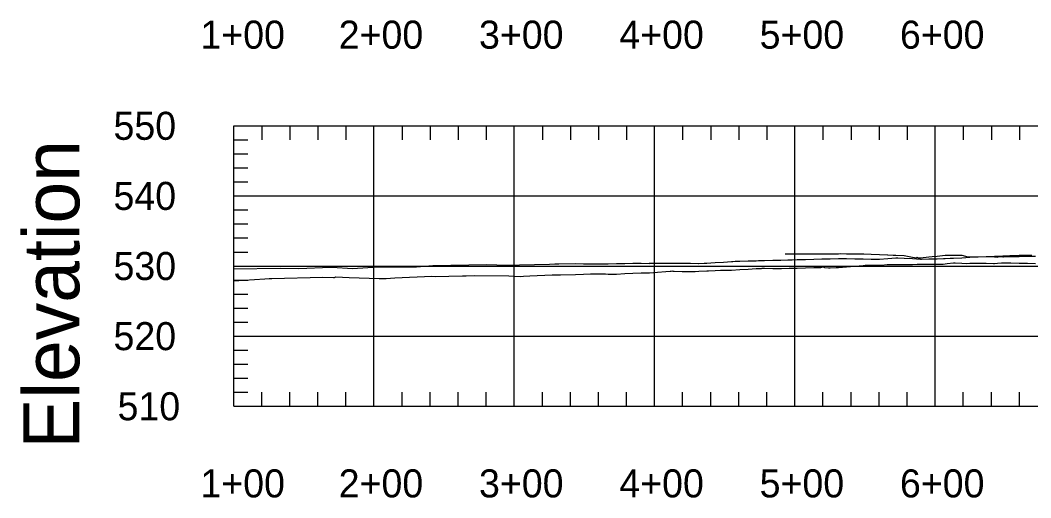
# Model space of a CAD drawing. Extents: x 708103 to 717568, y 374476 to 378707.
# Drawn here: x 715613 to 716334, y 374707 to 375047 of the extents above; entities that cross this region are included whole.
import ezdxf

# ---------------------------------------------------------------- set-up
doc = ezdxf.new("R2010")
doc.units = 0
for name, color, linetype in [('1', 7, 'Continuous'), ('61', 7, 'Continuous'), ('63', 7, 'Continuous'), ('Existing', 7, 'Continuous')]:
    doc.layers.add(name, color=color, linetype=linetype)

msp = doc.modelspace()

# ---------------------------------------------------------------- linework, layer by layer
at = {"layer": '61'}
for p, q in [((715765.47, 374971.86), (717265.47, 374971.86)), ((715765.47, 374771.86), (715765.47, 374971.86)), ((715785.47, 374971.86), (715785.47, 374961.86)), ((715805.47, 374971.86), (715805.47, 374961.86)), ((715825.47, 374971.86), (715825.47, 374961.86)), ((715845.47, 374971.86), (715845.47, 374961.86)), ((715865.47, 374771.86), (715865.47, 374971.86)), ((715885.47, 374971.86), (715885.47, 374961.86)), ((715905.47, 374971.86), (715905.47, 374961.86)), ((715925.47, 374971.86), (715925.47, 374961.86)), ((715945.47, 374971.86), (715945.47, 374961.86)), ((715965.47, 374771.86), (715965.47, 374971.86)), ((715985.47, 374971.86), (715985.47, 374961.86)), ((716005.47, 374971.86), (716005.47, 374961.86)), ((716025.47, 374971.86), (716025.47, 374961.86)), ((716045.47, 374971.86), (716045.47, 374961.86)), ((716065.47, 374771.86), (716065.47, 374971.86)), ((716085.47, 374971.86), (716085.47, 374961.86)), ((716105.47, 374971.86), (716105.47, 374961.86)), ((716125.47, 374971.86), (716125.47, 374961.86)), ((716145.47, 374971.86), (716145.47, 374961.86)), ((716165.47, 374771.86), (716165.47, 374971.86)), ((716185.47, 374971.86), (716185.47, 374961.86)), ((716205.47, 374971.86), (716205.47, 374961.86)), ((716225.47, 374971.86), (716225.47, 374961.86)), ((716245.47, 374971.86), (716245.47, 374961.86)), ((716265.47, 374771.86), (716265.47, 374971.86)), ((716285.47, 374971.86), (716285.47, 374961.86)), ((716305.47, 374971.86), (716305.47, 374961.86)), ((716325.47, 374971.86), (716325.47, 374961.86)), ((715765.47, 374961.86), (715775.47, 374961.86)), ((715765.47, 374951.86), (715775.47, 374951.86)), ((715765.47, 374941.86), (715775.47, 374941.86)), ((715765.47, 374931.86), (715775.47, 374931.86)), ((715765.47, 374921.86), (717265.47, 374921.86)), ((715765.47, 374911.86), (715775.47, 374911.86)), ((715765.47, 374901.86), (715775.47, 374901.86)), ((715765.47, 374891.86), (715775.47, 374891.86)), ((715765.47, 374881.86), (715775.47, 374881.86)), ((715765.47, 374871.86), (717265.47, 374871.86)), ((715765.47, 374861.86), (715775.47, 374861.86)), ((715765.47, 374851.86), (715775.47, 374851.86)), ((715765.47, 374841.86), (715775.47, 374841.86)), ((715765.47, 374831.86), (715775.47, 374831.86)), ((715765.47, 374821.86), (717265.47, 374821.86)), ((715765.47, 374811.86), (715775.47, 374811.86)), ((715765.47, 374801.86), (715775.47, 374801.86)), ((715765.47, 374791.86), (715775.47, 374791.86)), ((715765.47, 374781.86), (715775.47, 374781.86)), ((715785.47, 374771.86), (715785.47, 374781.86)), ((715805.47, 374771.86), (715805.47, 374781.86)), ((715825.47, 374771.86), (715825.47, 374781.86)), ((715845.47, 374771.86), (715845.47, 374781.86)), ((715885.47, 374771.86), (715885.47, 374781.86)), ((715905.47, 374771.86), (715905.47, 374781.86)), ((715925.47, 374771.86), (715925.47, 374781.86)), ((715945.47, 374771.86), (715945.47, 374781.86)), ((715985.47, 374771.86), (715985.47, 374781.86)), ((716005.47, 374771.86), (716005.47, 374781.86)), ((716025.47, 374771.86), (716025.47, 374781.86)), ((716045.47, 374771.86), (716045.47, 374781.86)), ((716085.47, 374771.86), (716085.47, 374781.86)), ((716105.47, 374771.86), (716105.47, 374781.86)), ((716125.47, 374771.86), (716125.47, 374781.86)), ((716145.47, 374771.86), (716145.47, 374781.86)), ((716185.47, 374771.86), (716185.47, 374781.86)), ((716205.47, 374771.86), (716205.47, 374781.86)), ((716225.47, 374771.86), (716225.47, 374781.86)), ((716245.47, 374771.86), (716245.47, 374781.86)), ((716285.47, 374771.86), (716285.47, 374781.86)), ((716305.47, 374771.86), (716305.47, 374781.86)), ((716325.47, 374771.86), (716325.47, 374781.86)), ((715765.47, 374771.86), (717265.47, 374771.86))]:
    msp.add_line(p, q, dxfattribs=at)
at = {"layer": '63'}
for points in [[(716158.41, 374880.54), (716161.33, 374880.54), (716167.19, 374880.54), (716173.04, 374880.53), (716178.9, 374880.52), (716184.76, 374880.5), (716188.95, 374880.48), (716190.61, 374880.52), (716196.47, 374880.65), (716197.77, 374880.68), (716202.33, 374880.65), (716208.18, 374880.61), (716214.04, 374880.56), (716214.68, 374880.56), (716219.9, 374880.31), (716225.75, 374880.04), (716231.37, 374879.77), (716231.61, 374879.76), (716235.51, 374879.6), (716237.47, 374879.56), (716243.32, 374879.43), (716243.37, 374879.43), (716249.18, 374878.27), (716252.24, 374877.65), (716252.7, 374878.06), (716253.34, 374877.63), (716255.04, 374877.8), (716260.89, 374878.38), (716263.38, 374878.62), (716266.75, 374878.97), (716272.61, 374879.58), (716273.77, 374879.7), (716278.46, 374879.65), (716284.06, 374879.59), (716284.32, 374879.53), (716288.74, 374878.5), (716290.18, 374878.5), (716296.04, 374878.52), (716301.89, 374878.55), (716303.16, 374878.55), (716307.75, 374878.36), (716309.55, 374878.29), (716311.24, 374878.61), (716313.61, 374878.41), (716314.18, 374878.36), (716319.46, 374878.54), (716325.32, 374878.75), (716330.99, 374878.95), (716331.18, 374878.95), (716337.03, 374878.83)], [(715765.47, 374861.39), (715787.7, 374862.8), (715790.67, 374862.87), (715792.6, 374862.9), (715828.9, 374863.82), (715836.59, 374863.58), (715837.26, 374863.56), (715838.4, 374864.05), (715847.68, 374863.74), (715869.1, 374862.99), (715872.25, 374862.99), (715874.04, 374863.05), (715880.27, 374863.46), (715906.67, 374864.57), (715909.18, 374864.49), (715928.66, 374864.84), (715931.06, 374864.85), (715936.95, 374865.06), (715961.59, 374864.83), (715969.97, 374864.51), (715972.08, 374864.57), (715976.43, 374864.91), (715992.56, 374865.56), (715995.19, 374865.58), (715996.79, 374865.55), (715998.45, 374865.57), (716009.05, 374865.93), (716014.91, 374866.11), (716019.71, 374866.25), (716020.77, 374866.27), (716026.62, 374866.36), (716030.43, 374866.4), (716032.48, 374866.06), (716032.93, 374865.99), (716034.97, 374865.97), (716038.34, 374866.16), (716044.19, 374866.46), (716050.05, 374866.76), (716055.91, 374867.03), (716056.16, 374867.05), (716061.02, 374867), (716061.76, 374867.05), (716067.62, 374867.48), (716073.48, 374867.89), (716076.59, 374868.11), (716077.25, 374868.11), (716077.65, 374868.36), (716078.56, 374868.14), (716079.33, 374868.12), (716085.19, 374868.01), (716091.05, 374867.89), (716091.75, 374867.87), (716094.33, 374867.96), (716096.9, 374868.12), (716102.76, 374868.46), (716103.89, 374868.53), (716108.62, 374868.7), (716112.47, 374868.83), (716114.48, 374868.85), (716118.42, 374868.89), (716120.33, 374869.01), (716126.19, 374869.35), (716132.05, 374869.68), (716137.9, 374870.01), (716139.31, 374870.08), (716141.76, 374870.18), (716142.08, 374870.36), (716143.32, 374870.23), (716143.76, 374870.23), (716149.62, 374870.17), (716155.47, 374870.1), (716155.9, 374870.1), (716161.33, 374870.22), (716161.4, 374870.23), (716167.19, 374870.4), (716173.04, 374870.56), (716178.9, 374870.71), (716181.46, 374870.77), (716183.88, 374870.82), (716184.76, 374871.06), (716185.56, 374871.27), (716186.54, 374870.87), (716189.33, 374870.63), (716190.61, 374870.66), (716194.95, 374870.74), (716196.47, 374870.87), (716202.33, 374871.35), (716208.18, 374871.82), (716214.04, 374872.28), (716215.64, 374872.4), (716219.9, 374872.47), (716221.54, 374872.49), (716225.75, 374872.57), (716227.08, 374872.59), (716231.15, 374872.91), (716231.61, 374872.92), (716234.73, 374872.98), (716237.47, 374872.99), (716243.32, 374873.01), (716246.97, 374873.01), (716249.18, 374873.06), (716252.5, 374873.13), (716255.04, 374873.19), (716257.97, 374873.26), (716260.89, 374873.26), (716266.75, 374873.25), (716271.15, 374873.24), (716272.61, 374873.5), (716274.05, 374873.74), (716278.46, 374874.03), (716279.62, 374874.11), (716284.32, 374873.92), (716287.75, 374873.77), (716290.18, 374873.85), (716292.1, 374873.9), (716296.04, 374873.86), (716301.89, 374873.79), (716307.05, 374873.72), (716307.75, 374873.74), (716309.77, 374873.8), (716312.68, 374874.11), (716313.61, 374874.1), (716317.58, 374874.09), (716319.46, 374874.06), (716325.32, 374873.97), (716331.18, 374873.87), (716337.03, 374873.75)]]:
    msp.add_lwpolyline(points, dxfattribs=at)
at = {"layer": 'Existing'}
msp.add_lwpolyline([(715765.47, 374869.94), (715798.62, 374870.45), (715798.65, 374870.45), (715811.99, 374869.98), (715834.56, 374871.12), (715835.7, 374871.12), (715850.05, 374870.11), (715868.5, 374871.32), (715869, 374871.33), (715895.74, 374871.33), (715907.45, 374872.35), (715946, 374872.92), (715960.13, 374872.38), (715969.2, 374872.61), (715990.64, 374873.2), (715994.3, 374873.32), (715997.29, 374873.35), (716009.05, 374873.59), (716009.11, 374873.59), (716014.91, 374873.54), (716020.77, 374873.49), (716026.37, 374873.43), (716026.62, 374873.43), (716028.76, 374873.41), (716030.23, 374873.39), (716031.71, 374873.37), (716032.48, 374873.4), (716038.34, 374873.55), (716044.19, 374873.69), (716050.05, 374873.82), (716052.45, 374873.87), (716055.91, 374873.84), (716061.54, 374873.78), (716061.76, 374873.79), (716067.62, 374873.87), (716072.14, 374873.92), (716073.48, 374873.93), (716073.58, 374873.93), (716074.96, 374873.95), (716076.34, 374873.99), (716079.33, 374873.96), (716085.19, 374873.89), (716091.05, 374873.82), (716096.85, 374873.73), (716096.9, 374873.73), (716100.71, 374873.87), (716102.76, 374873.96), (716105.6, 374874.09), (716108.62, 374874.3), (716114.48, 374874.7), (716120.33, 374875.1), (716121.09, 374875.15), (716121.25, 374875.19), (716122.84, 374875.22), (716126.19, 374875.32), (716132.05, 374875.5), (716137.9, 374875.67), (716139.42, 374875.72), (716143.76, 374875.83), (716149.62, 374875.98), (716155.47, 374876.12), (716160.4, 374876.23), (716161.33, 374876.26), (716161.47, 374876.26), (716162.57, 374876.28), (716163.45, 374876.3), (716167.19, 374876.42), (716173.04, 374876.6), (716178.9, 374876.76), (716184.76, 374876.92), (716189.32, 374877.04), (716190.61, 374877.07), (716196.47, 374877.2), (716197.18, 374877.21), (716197.69, 374877.21), (716202.33, 374877.12), (716208.18, 374877.01), (716214.04, 374876.88), (716219.9, 374876.75), (716224.89, 374876.64), (716225.75, 374876.71), (716231.61, 374877.17), (716237.47, 374877.63), (716238.08, 374877.68), (716238.34, 374877.68), (716238.6, 374877.69), (716238.85, 374877.69), (716243.32, 374877.46), (716249.18, 374877.14), (716255.04, 374876.82), (716255.67, 374876.79), (716260.89, 374876.92), (716261.28, 374876.93), (716266.37, 374877.07), (716266.75, 374877.08), (716271.36, 374877.23), (716272.61, 374877.27), (716276.06, 374877.39), (716278.46, 374877.51), (716284.32, 374877.8), (716290.18, 374878.08), (716296.04, 374878.35), (716301.89, 374878.61), (716307.75, 374878.87), (716313.61, 374879.13), (716315.08, 374879.19), (716318.55, 374879.31), (716319.46, 374879.34), (716321.1, 374879.41), (716325.32, 374879.51), (716329.38, 374879.61), (716331.18, 374879.61), (716334.41, 374879.6)], dxfattribs=at)

# ---------------------------------------------------------------- texts
at = {"layer": '1'}
msp.add_text('Elevation', height=40, rotation=90, dxfattribs=at).set_placement((715655.47, 374741.63))
at = {"layer": '61'}
for s, p in [('1+00', (715741.77, 375026.86)), ('2+00', (715840.33, 375026.86)), ('3+00', (715940.33, 375026.86)), ('4+00', (716040.33, 375026.86)), ('5+00', (716140.33, 375026.86)), ('6+00', (716240.33, 375026.86)), ('550', (715679.82, 374961.86)), ('550', (715679.82, 374961.86)), ('540', (715679.82, 374911.86)), ('530', (715679.82, 374861.86)), ('520', (715679.82, 374811.86)), ('510', (715682.71, 374761.86)), ('1+00', (715741.77, 374706.86)), ('2+00', (715840.33, 374706.86)), ('3+00', (715940.33, 374706.86)), ('4+00', (716040.33, 374706.86)), ('5+00', (716140.33, 374706.86)), ('6+00', (716240.33, 374706.86))]:
    msp.add_text(s, height=20, dxfattribs=at).set_placement(p)

doc.saveas('drawing.dxf')
